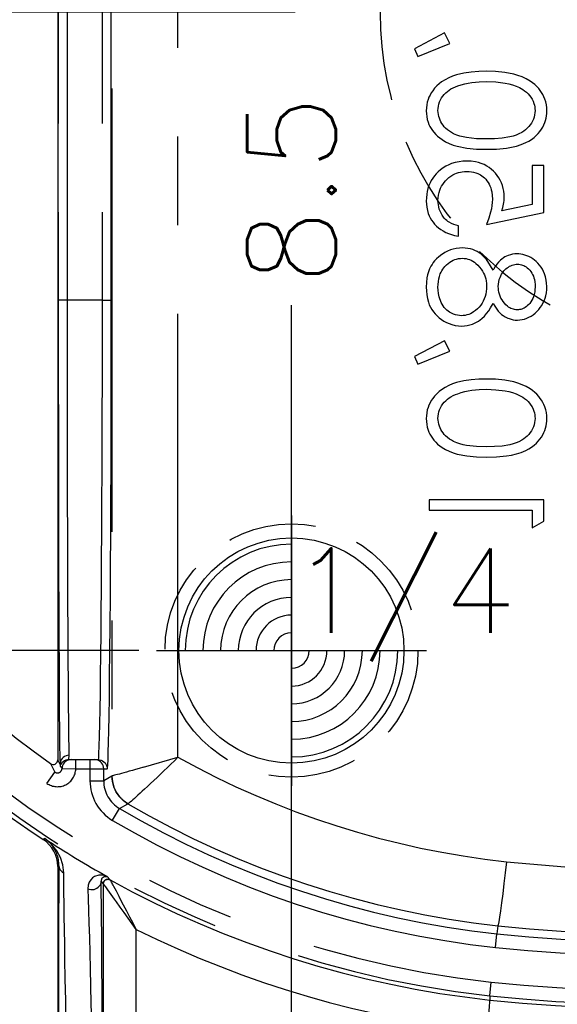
# Model space of a CAD drawing. Extents: x 2651 to 11825, y -3833 to 1075.
# Tile 425 of 656: x 4663 to 4678, y -3105 to -3078. Entities that reach past the tile are written whole.
import ezdxf

# ---------------------------------------------------------------- set-up
doc = ezdxf.new("R2010")
doc.units = 0
doc.header["$LTSCALE"] = 10
doc.linetypes.add('HIDDEN', pattern=[0.375, 0.25, -0.125])
doc.linetypes.add('PHANTOM', pattern=[2.5, 1.25, -0.25, 0.25, -0.25, 0.25, -0.25])
doc.layers.get('0').update_dxf_attribs({"linetype": 'CONTINUOUS'})
doc.layers.get('Defpoints').update_dxf_attribs({"linetype": 'CONTINUOUS'})
for name, color, linetype in [('COOL', 150, 'HIDDEN'), ('DIM', 3, 'CONTINUOUS'), ('LAYER_108', 7, 'CONTINUOUS'), ('PIN', 3, 'CONTINUOUS')]:
    doc.layers.add(name, color=color, linetype=linetype)
doc.styles.get("Standard").update_dxf_attribs({"font": 'romans.shx'})
doc.dimstyles.new('1-1', dxfattribs={"dimtxt": 2.5, "dimasz": 2.5, "dimexe": 1, "dimexo": 0.5, "dimtad": 0, "dimrnd": 1.38778e-17, "dimzin": 9, "dimdsep": 46, "dimtxsty": 'Standard', "dimblk": 'CLOSED', "dimcen": 0, "dimclrd": 3, "dimclre": 3, "dimclrt": 3, "dimazin": 2, "dimtfac": 0.75, "dimtofl": 0, "dimtmove": 0, "dimatfit": 3, "dimfxl": 0, "dimtolj": 1, "dimarcsym": 0})

# ---------------------------------------------------------------- blocks, each defined once
blk = doc.blocks.new('*U697', base_point=(687.1327, -4293.317))
blk.add_circle((687.1327, -4293.317), 0.5)
for radius, start, end in [(0.4724, 90, 180), (0.3937, 90, 180), (0.315, 90, 180), (0.2362, 90, 180), (0.1575, 90, 180), (0.0787, 90, 180), (0.0787, 270, 0), (0.1575, 270, 0), (0.2362, 270, 0), (0.315, 270, 0), (0.3937, 270, 0), (0.4724, 270, 0)]:
    blk.add_arc((687.1327, -4293.317), radius, start, end)
at = {"layer": 'PIN'}
for p, q in [((687.1327, -4292.717), (687.1327, -4293.917)), ((686.5327, -4293.317), (687.7327, -4293.317))]:
    blk.add_line(p, q, dxfattribs=at)
blk = doc.blocks.new('*D707')
at = {"layer": 'Defpoints', "color": 0}
for p in [(4670.434, -3046.655), (4670.434, -3054.548), (4678.934, -3109.358)]:
    blk.add_point(p, dxfattribs=at)
at = {"layer": 'DIM', "color": 3, "lineweight": -2}
blk.add_line((4670.434, -3054.048), (4670.434, -3046.655), dxfattribs=at)
at = {"layer": 'DIM', "color": 3, "insert": (4670.434, -3043.411), "char_height": 2.5, "attachment_point": 5, "rotation": 90}
blk.add_mtext('\\A1;8.5', dxfattribs=at)
blk = doc.blocks.new('_Closed')
at = {"color": 0, "linetype": 'ByBlock', "lineweight": -2}
for p, q in [((-1, 0.167), (0, 0)), ((-1, 0.167), (-1, -0.167)), ((0, 0), (-1, -0.167)), ((0, 0), (-1, 0))]:
    blk.add_line(p, q, dxfattribs=at)
blk = doc.blocks.new('*D710')
at = {"layer": 'Defpoints', "color": 0}
for p in [(4648.73, -3058.358), (4666.624, -3058.358), (4678.934, -3109.358)]:
    blk.add_point(p, dxfattribs=at)
at = {"layer": 'DIM', "color": 3, "lineweight": -2}
blk.add_line((4666.124, -3058.358), (4648.73, -3058.358), dxfattribs=at)
at = {"layer": 'DIM', "color": 3, "insert": (4646.438, -3058.358), "char_height": 2.5, "attachment_point": 5}
blk.add_mtext('\\A1;51', dxfattribs=at)
blk = doc.blocks.new('*D711')
at = {"layer": 'Defpoints', "color": 0}
for p in [(4648.73, -3054.608), (4677.624, -3057.358), (4678.934, -3109.358)]:
    blk.add_point(p, dxfattribs=at)
at = {"layer": 'DIM', "color": 3, "lineweight": -2}
for p, q in [((4653.73, -3054.608), (4648.73, -3054.608)), ((4658.73, -3057.358), (4653.73, -3054.608)), ((4677.124, -3057.358), (4658.73, -3057.358))]:
    blk.add_line(p, q, dxfattribs=at)
at = {"layer": 'DIM', "color": 3, "insert": (4646.081, -3054.608), "char_height": 2.5, "attachment_point": 5}
blk.add_mtext('\\A1;52', dxfattribs=at)
blk = doc.blocks.new('*D712')
at = {"layer": 'Defpoints', "color": 0}
for p in [(4648.73, -3077.358), (4671.034, -3077.358), (4678.934, -3109.358)]:
    blk.add_point(p, dxfattribs=at)
at = {"layer": 'DIM', "color": 3, "lineweight": -2}
blk.add_line((4670.534, -3077.358), (4648.73, -3077.358), dxfattribs=at)
at = {"layer": 'DIM', "color": 3, "insert": (4646.081, -3077.358), "char_height": 2.5, "attachment_point": 5}
blk.add_mtext('\\A1;32', dxfattribs=at)
blk = doc.blocks.new('*D713')
at = {"layer": 'Defpoints', "color": 0}
for p in [(4648.73, -3095.358), (4666.624, -3095.358), (4678.934, -3109.358)]:
    blk.add_point(p, dxfattribs=at)
at = {"layer": 'DIM', "color": 3, "lineweight": -2}
blk.add_line((4666.124, -3095.358), (4648.73, -3095.358), dxfattribs=at)
at = {"layer": 'DIM', "color": 3, "insert": (4646.2, -3095.358), "char_height": 2.5, "attachment_point": 5}
blk.add_mtext('\\A1;14', dxfattribs=at)
blk = doc.blocks.new('*D735')
at = {"layer": 'Defpoints', "color": 0}
for p in [(4670.434, -3085.618), (4678.934, -3109.358), (4670.434, -3119.548)]:
    blk.add_point(p, dxfattribs=at)
at = {"layer": 'DIM', "color": 3, "lineweight": -2}
blk.add_line((4670.434, -3119.048), (4670.434, -3085.618), dxfattribs=at)
at = {"layer": 'DIM', "color": 3, "insert": (4670.434, -3082.374), "char_height": 2.5, "attachment_point": 5, "rotation": 90}
blk.add_mtext('\\A1;8.5', dxfattribs=at)
blk = doc.blocks.new('*D3540')
at = {"layer": 'Defpoints', "color": 0}
for p in [(4659.735, -3090.596), (4659.735, -3104.358), (4678.934, -3109.358)]:
    blk.add_point(p, dxfattribs=at)
at = {"layer": 'DIM', "color": 3, "lineweight": -2}
blk.add_line((4659.735, -3103.858), (4659.735, -3090.596), dxfattribs=at)
at = {"layer": 'DIM', "color": 3, "insert": (4659.735, -3086.34), "char_height": 2.5, "attachment_point": 5, "rotation": 90}
blk.add_mtext('\\A1;19.2', dxfattribs=at)
blk = doc.blocks.new('*D3541')
at = {"layer": 'Defpoints', "color": 0}
for p in [(4648.73, -3104.358), (4659.735, -3104.358), (4678.934, -3109.358)]:
    blk.add_point(p, dxfattribs=at)
at = {"layer": 'DIM', "color": 3, "lineweight": -2}
blk.add_line((4659.235, -3104.358), (4648.73, -3104.358), dxfattribs=at)
at = {"layer": 'DIM', "color": 3, "insert": (4647.271, -3104.358), "char_height": 2.5, "attachment_point": 5}
blk.add_mtext('\\A1;5', dxfattribs=at)

msp = doc.modelspace()

# ---------------------------------------------------------------- linework, layer by layer
at = {"layer": 'COOL', "color": 4, "linetype": 'HIDDEN', "extrusion": (0, 0, -1)}
msp.add_circle((-4682.434, -3077.358), 9.5, dxfattribs=at)
at = {"layer": 'LAYER_108', "color": 253, "linetype": 'PHANTOM'}
for p, q in [((4665.368, -3054.509), (4665.368, -3098.895)), ((4667.228, -3098.367), (4667.228, -3055.023)), ((4663.853, -3068.002), (4663.853, -3085.477)), ((4664.112, -3085.477), (4664.112, -3068.002)), ((4665.09, -3068.002), (4665.09, -3085.477)), ((4665.349, -3085.477), (4665.349, -3068.002)), ((4664.112, -3085.477), (4663.853, -3085.477)), ((4665.09, -3085.477), (4664.112, -3085.477)), ((4665.09, -3085.477), (4665.349, -3085.477)), ((4663.903, -3098.567), (4663.837, -3098.44)), ((4664.154, -3098.431), (4664.162, -3098.31)), ((4664.348, -3098.69), (4664.348, -3098.431)), ((4664.747, -3098.431), (4664.747, -3098.69)), ((4663.533, -3099.101), (4663.756, -3098.783)), ((4663.632, -3098.545), (4663.756, -3098.783)), ((4663.905, -3098.618), (4663.959, -3098.681)), ((4663.959, -3098.681), (4664.348, -3098.69)), ((4664.348, -3098.69), (4664.747, -3098.69)), ((4664.747, -3098.69), (4665.136, -3098.69)), ((4664.747, -3098.69), (4664.747, -3099.028)), ((4665.136, -3098.69), (4665.234, -3098.69)), ((4665.136, -3099.028), (4665.136, -3098.69)), ((4664.747, -3099.028), (4665.136, -3099.028)), ((4665.368, -3098.895), (4665.136, -3099.028)), ((4665.368, -3098.895), (4665.368, -3098.895)), ((4665.385, -3100.143), (4665.582, -3099.809)), ((4665.582, -3099.809), (4665.818, -3099.678)), ((4665.818, -3099.678), (4665.818, -3099.678)), ((4663.473, -3100.658), (4663.429, -3100.683)), ((4663.837, -3101.44), (4663.87, -3101.422)), ((4665.316, -3101.821), (4665.232, -3101.726)), ((4665.317, -3101.821), (4665.316, -3101.821)), ((4665.063, -3101.865), (4665.124, -3101.934)), ((4665.124, -3101.934), (4665.124, -3116.782)), ((4665.124, -3101.934), (4665.125, -3101.934)), ((4666.055, -3115.497), (4666.055, -3103.219)), ((4676.256, -3103.114), (4676.231, -3103.342)), ((4676.189, -3103.728), (4676.231, -3103.342)), ((4676.028, -3105.089), (4676.07, -3104.703)), ((4676.028, -3105.089), (4676.028, -3105.209))]:
    msp.add_line(p, q, dxfattribs=at)
at = {"layer": 'LAYER_108', "color": 0, "linetype": 'Continuous'}
for p, q in [((4663.837, -3055.208), (4663.837, -3098.44)), ((4674.756, -3077.945), (4673.904, -3078.391)), ((4674.9, -3078.242), (4674.756, -3077.945)), ((4673.999, -3078.609), (4674.9, -3078.242)), ((4673.904, -3078.391), (4673.999, -3078.609)), ((4677.558, -3081.681), (4677.225, -3081.681)), ((4677.225, -3081.681), (4677.225, -3082.783)), ((4677.558, -3083.01), (4677.558, -3081.681)), ((4677.225, -3082.783), (4676.374, -3082.957)), ((4675.938, -3083.342), (4677.558, -3083.01)), ((4675.149, -3083.674), (4675.149, -3083.384)), ((4674.756, -3086.622), (4673.904, -3087.068)), ((4674.9, -3086.919), (4674.756, -3086.622)), ((4673.904, -3087.068), (4673.999, -3087.286)), ((4673.999, -3087.286), (4674.9, -3086.919)), ((4677.558, -3091.106), (4674.319, -3091.106)), ((4674.319, -3091.106), (4674.319, -3091.397)), ((4677.558, -3091.705), (4677.558, -3091.106)), ((4674.319, -3091.397), (4677.225, -3091.397)), ((4677.225, -3091.397), (4677.225, -3091.895)), ((4677.225, -3091.895), (4677.558, -3091.705)), ((4664.154, -3098.431), (4664.975, -3098.431)), ((4666.261, -3098.647), (4667.228, -3098.367)), ((4663.473, -3100.658), (4663.633, -3100.797)), ((4663.837, -3101.44), (4663.837, -3117.275))]:
    msp.add_line(p, q, dxfattribs=at)
for points in [[(4675.937, -3079.024, 0), (4675.723, -3079.03, 0), (4675.509, -3079.046, 0), (4675.297, -3079.076, 0), (4675.09, -3079.126, 0), (4674.979, -3079.164, 0), (4674.872, -3079.21, 0), (4674.769, -3079.264, 0), (4674.671, -3079.327, 0), (4674.6, -3079.38, 0), (4674.534, -3079.44, 0), (4674.473, -3079.504, 0), (4674.419, -3079.574, 0), (4674.379, -3079.633, 0), (4674.344, -3079.695, 0), (4674.314, -3079.759, 0), (4674.288, -3079.825, 0), (4674.267, -3079.893, 0), (4674.25, -3079.975, 0), (4674.24, -3080.058, 0), (4674.236, -3080.142, 0)], [(4677.641, -3080.142, 0), (4677.636, -3080.057, 0), (4677.626, -3079.973, 0), (4677.608, -3079.89, 0), (4677.583, -3079.809, 0), (4677.558, -3079.745, 0), (4677.528, -3079.684, 0), (4677.493, -3079.625, 0), (4677.455, -3079.568, 0), (4677.413, -3079.515, 0), (4677.358, -3079.455, 0), (4677.299, -3079.4, 0), (4677.235, -3079.349, 0), (4677.169, -3079.303, 0), (4677.059, -3079.239, 0), (4676.944, -3079.185, 0), (4676.826, -3079.14, 0), (4676.704, -3079.104, 0), (4676.452, -3079.056, 0), (4676.195, -3079.032, 0), (4675.937, -3079.024, 0)], [(4675.124, -3079.437, 0), (4675.222, -3079.405, 0), (4675.322, -3079.379, 0), (4675.423, -3079.357, 0), (4675.525, -3079.341, 0), (4675.731, -3079.321, 0), (4675.938, -3079.315, 0)], [(4675.938, -3079.315, 0), (4676.201, -3079.325, 0), (4676.461, -3079.356, 0), (4676.566, -3079.378, 0), (4676.669, -3079.406, 0), (4676.77, -3079.442, 0), (4676.868, -3079.485, 0), (4676.96, -3079.537, 0), (4677.013, -3079.573, 0), (4677.063, -3079.613, 0), (4677.11, -3079.657, 0), (4677.152, -3079.705, 0), (4677.19, -3079.757, 0), (4677.223, -3079.812, 0), (4677.252, -3079.869, 0), (4677.275, -3079.929, 0), (4677.289, -3079.978, 0), (4677.299, -3080.029, 0), (4677.305, -3080.08, 0), (4677.308, -3080.132, 0)], [(4674.568, -3080.132, 0), (4674.573, -3080.07, 0), (4674.582, -3080.009, 0), (4674.595, -3079.948, 0), (4674.615, -3079.89, 0), (4674.64, -3079.833, 0), (4674.671, -3079.778, 0), (4674.705, -3079.727, 0), (4674.744, -3079.678, 0), (4674.787, -3079.634, 0), (4674.833, -3079.594, 0), (4674.882, -3079.557, 0), (4674.934, -3079.524, 0), (4674.995, -3079.491, 0), (4675.059, -3079.463, 0), (4675.124, -3079.437, 0)], [(4674.236, -3080.142, 0), (4674.24, -3080.223, 0), (4674.25, -3080.304, 0), (4674.267, -3080.384, 0), (4674.29, -3080.462, 0), (4674.313, -3080.523, 0), (4674.342, -3080.582, 0), (4674.375, -3080.639, 0), (4674.411, -3080.694, 0), (4674.451, -3080.746, 0), (4674.503, -3080.803, 0), (4674.559, -3080.857, 0), (4674.62, -3080.906, 0), (4674.683, -3080.951, 0), (4674.783, -3081.011, 0), (4674.888, -3081.062, 0), (4674.997, -3081.104, 0), (4675.109, -3081.138, 0), (4675.381, -3081.192, 0), (4675.659, -3081.217, 0), (4675.937, -3081.225, 0)], [(4675.938, -3080.934, 0), (4675.653, -3080.926, 0), (4675.37, -3080.895, 0), (4675.277, -3080.877, 0), (4675.186, -3080.853, 0), (4675.096, -3080.822, 0), (4675.01, -3080.785, 0), (4674.949, -3080.752, 0), (4674.89, -3080.715, 0), (4674.835, -3080.674, 0), (4674.784, -3080.627, 0), (4674.746, -3080.587, 0), (4674.711, -3080.543, 0), (4674.68, -3080.498, 0), (4674.651, -3080.45, 0), (4674.627, -3080.4, 0), (4674.607, -3080.349, 0), (4674.591, -3080.296, 0), (4674.58, -3080.242, 0), (4674.572, -3080.187, 0), (4674.568, -3080.132, 0)], [(4675.937, -3081.225, 0), (4676.22, -3081.217, 0), (4676.501, -3081.191, 0), (4676.642, -3081.168, 0), (4676.782, -3081.135, 0), (4676.918, -3081.091, 0), (4677.049, -3081.035, 0), (4677.129, -3080.993, 0), (4677.206, -3080.944, 0), (4677.28, -3080.89, 0), (4677.348, -3080.83, 0), (4677.399, -3080.777, 0), (4677.445, -3080.721, 0), (4677.488, -3080.66, 0), (4677.526, -3080.597, 0), (4677.558, -3080.532, 0), (4677.583, -3080.471, 0), (4677.604, -3080.409, 0), (4677.62, -3080.345, 0), (4677.632, -3080.281, 0), (4677.638, -3080.216, 0), (4677.641, -3080.142, 0)], [(4677.308, -3080.132, 0), (4677.304, -3080.194, 0), (4677.295, -3080.255, 0), (4677.282, -3080.315, 0), (4677.262, -3080.373, 0), (4677.237, -3080.43, 0), (4677.207, -3080.484, 0), (4677.172, -3080.535, 0), (4677.134, -3080.584, 0), (4677.089, -3080.632, 0), (4677.04, -3080.675, 0), (4676.987, -3080.715, 0), (4676.932, -3080.75, 0), (4676.853, -3080.792, 0), (4676.77, -3080.827, 0), (4676.685, -3080.855, 0), (4676.598, -3080.877, 0), (4676.38, -3080.913, 0), (4676.16, -3080.93, 0), (4675.938, -3080.934, 0)], [(4675.377, -3081.557, 0), (4675.27, -3081.562, 0), (4675.163, -3081.576, 0), (4675.057, -3081.597, 0), (4674.954, -3081.629, 0), (4674.872, -3081.663, 0), (4674.791, -3081.703, 0), (4674.714, -3081.749, 0), (4674.641, -3081.802, 0), (4674.572, -3081.859, 0), (4674.517, -3081.914, 0), (4674.467, -3081.973, 0), (4674.421, -3082.036, 0), (4674.38, -3082.102, 0), (4674.344, -3082.17, 0), (4674.311, -3082.248, 0), (4674.285, -3082.328, 0), (4674.264, -3082.41, 0), (4674.249, -3082.493, 0), (4674.24, -3082.589, 0), (4674.236, -3082.686, 0)], [(4676.437, -3082.576, 0), (4676.433, -3082.493, 0), (4676.424, -3082.409, 0), (4676.409, -3082.327, 0), (4676.388, -3082.246, 0), (4676.361, -3082.168, 0), (4676.327, -3082.096, 0), (4676.288, -3082.026, 0), (4676.242, -3081.961, 0), (4676.192, -3081.899, 0), (4676.136, -3081.842, 0), (4676.077, -3081.79, 0), (4676.014, -3081.742, 0), (4675.947, -3081.699, 0), (4675.871, -3081.658, 0), (4675.791, -3081.625, 0), (4675.708, -3081.599, 0), (4675.624, -3081.579, 0), (4675.501, -3081.563, 0), (4675.377, -3081.557, 0)], [(4674.568, -3082.669, 0), (4674.572, -3082.594, 0), (4674.582, -3082.52, 0), (4674.597, -3082.446, 0), (4674.62, -3082.375, 0), (4674.643, -3082.319, 0), (4674.671, -3082.265, 0), (4674.703, -3082.214, 0), (4674.738, -3082.164, 0), (4674.776, -3082.118, 0), (4674.824, -3082.068, 0), (4674.877, -3082.022, 0), (4674.932, -3081.981, 0), (4674.991, -3081.944, 0), (4675.041, -3081.919, 0), (4675.092, -3081.898, 0), (4675.145, -3081.881, 0), (4675.199, -3081.867, 0), (4675.253, -3081.857, 0), (4675.321, -3081.85, 0), (4675.39, -3081.847, 0)], [(4675.39, -3081.847, 0), (4675.452, -3081.85, 0), (4675.514, -3081.857, 0), (4675.575, -3081.869, 0), (4675.635, -3081.885, 0), (4675.693, -3081.907, 0), (4675.733, -3081.927, 0), (4675.772, -3081.949, 0), (4675.809, -3081.974, 0), (4675.844, -3082.001, 0), (4675.877, -3082.031, 0), (4675.915, -3082.07, 0), (4675.951, -3082.113, 0), (4675.982, -3082.159, 0), (4676.01, -3082.206, 0), (4676.035, -3082.259, 0), (4676.056, -3082.313, 0), (4676.073, -3082.368, 0), (4676.086, -3082.425, 0), (4676.1, -3082.526, 0), (4676.104, -3082.628, 0)], [(4674.236, -3082.686, 0), (4674.24, -3082.774, 0), (4674.251, -3082.861, 0), (4674.268, -3082.947, 0), (4674.293, -3083.031, 0), (4674.32, -3083.097, 0), (4674.351, -3083.16, 0), (4674.388, -3083.222, 0), (4674.429, -3083.28, 0), (4674.474, -3083.334, 0), (4674.528, -3083.389, 0), (4674.585, -3083.44, 0), (4674.646, -3083.486, 0), (4674.71, -3083.528, 0), (4674.786, -3083.569, 0), (4674.866, -3083.603, 0), (4674.948, -3083.631, 0), (4675.032, -3083.653, 0), (4675.149, -3083.674, 0)], [(4675.149, -3083.384, 0), (4675.08, -3083.366, 0), (4675.012, -3083.344, 0), (4674.945, -3083.316, 0), (4674.883, -3083.282, 0), (4674.848, -3083.259, 0), (4674.815, -3083.232, 0), (4674.784, -3083.203, 0), (4674.755, -3083.172, 0), (4674.728, -3083.14, 0), (4674.69, -3083.086, 0), (4674.657, -3083.03, 0), (4674.629, -3082.97, 0), (4674.606, -3082.909, 0), (4674.59, -3082.85, 0), (4674.579, -3082.791, 0), (4674.572, -3082.73, 0), (4674.568, -3082.669, 0)], [(4676.104, -3082.628, 0), (4676.101, -3082.721, 0), (4676.09, -3082.813, 0), (4676.074, -3082.903, 0), (4676.053, -3082.993, 0), (4676.002, -3083.169, 0), (4675.938, -3083.342, 0)], [(4676.374, -3082.957, 0), (4676.399, -3082.863, 0), (4676.419, -3082.768, 0), (4676.426, -3082.721, 0), (4676.432, -3082.673, 0), (4676.437, -3082.576, 0)], [(4675.262, -3084.006, 0), (4675.171, -3084.011, 0), (4675.08, -3084.022, 0), (4674.999, -3084.038, 0), (4674.92, -3084.062, 0), (4674.841, -3084.093, 0), (4674.766, -3084.131, 0), (4674.72, -3084.158, 0), (4674.676, -3084.187, 0), (4674.592, -3084.252, 0)], [(4676.123, -3084.632, 0), (4676.054, -3084.508, 0), (4675.976, -3084.39, 0), (4675.933, -3084.335, 0), (4675.887, -3084.282, 0), (4675.838, -3084.232, 0), (4675.785, -3084.186, 0), (4675.729, -3084.145, 0), (4675.671, -3084.11, 0), (4675.61, -3084.079, 0), (4675.547, -3084.054, 0), (4675.482, -3084.033, 0), (4675.41, -3084.018, 0), (4675.336, -3084.01, 0), (4675.262, -3084.006, 0)], [(4674.592, -3084.252, 0), (4674.529, -3084.31, 0), (4674.47, -3084.373, 0), (4674.434, -3084.42, 0), (4674.401, -3084.469, 0), (4674.371, -3084.52, 0), (4674.333, -3084.597, 0), (4674.302, -3084.677, 0), (4674.277, -3084.762, 0), (4674.258, -3084.849, 0), (4674.242, -3084.98, 0), (4674.236, -3085.111, 0)], [(4674.568, -3085.108, 0), (4674.572, -3085.032, 0), (4674.579, -3084.956, 0), (4674.592, -3084.881, 0), (4674.61, -3084.807, 0), (4674.634, -3084.736, 0), (4674.654, -3084.691, 0), (4674.677, -3084.648, 0), (4674.703, -3084.606, 0), (4674.732, -3084.566, 0), (4674.764, -3084.528, 0), (4674.806, -3084.485, 0), (4674.852, -3084.444, 0), (4674.901, -3084.407, 0), (4674.953, -3084.375, 0), (4674.998, -3084.352, 0), (4675.045, -3084.333, 0), (4675.094, -3084.318, 0), (4675.143, -3084.306, 0), (4675.2, -3084.3, 0), (4675.257, -3084.297, 0)], [(4675.257, -3084.297, 0), (4675.308, -3084.3, 0), (4675.36, -3084.307, 0), (4675.411, -3084.318, 0), (4675.461, -3084.334, 0), (4675.509, -3084.355, 0), (4675.555, -3084.38, 0), (4675.599, -3084.409, 0), (4675.64, -3084.441, 0), (4675.694, -3084.49, 0), (4675.744, -3084.544, 0), (4675.789, -3084.602, 0), (4675.829, -3084.663, 0), (4675.856, -3084.714, 0), (4675.879, -3084.766, 0), (4675.898, -3084.82, 0), (4675.914, -3084.876, 0), (4675.925, -3084.932, 0), (4675.935, -3085.01, 0), (4675.938, -3085.089, 0)], [(4676.801, -3084.172, 0), (4676.737, -3084.176, 0), (4676.674, -3084.184, 0), (4676.611, -3084.197, 0), (4676.551, -3084.217, 0), (4676.504, -3084.237, 0), (4676.458, -3084.261, 0), (4676.415, -3084.288, 0), (4676.373, -3084.318, 0), (4676.334, -3084.352, 0), (4676.279, -3084.407, 0), (4676.23, -3084.466, 0), (4676.185, -3084.53, 0), (4676.144, -3084.596, 0), (4676.123, -3084.632, 0)], [(4677.641, -3085.092, 0), (4677.635, -3085.002, 0), (4677.623, -3084.913, 0), (4677.605, -3084.825, 0), (4677.577, -3084.74, 0), (4677.549, -3084.673, 0), (4677.515, -3084.609, 0), (4677.476, -3084.546, 0), (4677.433, -3084.487, 0), (4677.385, -3084.433, 0), (4677.341, -3084.389, 0), (4677.293, -3084.349, 0), (4677.242, -3084.312, 0), (4677.189, -3084.278, 0), (4677.133, -3084.249, 0), (4677.079, -3084.226, 0), (4677.023, -3084.206, 0), (4676.966, -3084.191, 0), (4676.908, -3084.181, 0), (4676.849, -3084.175, 0), (4676.801, -3084.172, 0)], [(4676.271, -3085.096, 0), (4676.275, -3085.03, 0), (4676.284, -3084.965, 0), (4676.299, -3084.9, 0), (4676.319, -3084.838, 0), (4676.34, -3084.789, 0), (4676.365, -3084.742, 0), (4676.394, -3084.698, 0), (4676.426, -3084.656, 0), (4676.454, -3084.625, 0), (4676.485, -3084.596, 0), (4676.519, -3084.569, 0), (4676.554, -3084.545, 0), (4676.59, -3084.523, 0), (4676.626, -3084.506, 0), (4676.662, -3084.49, 0), (4676.7, -3084.478, 0), (4676.739, -3084.469, 0), (4676.775, -3084.465, 0), (4676.812, -3084.463, 0)], [(4676.812, -3084.463, 0), (4676.848, -3084.465, 0), (4676.885, -3084.471, 0), (4676.921, -3084.479, 0), (4676.956, -3084.49, 0), (4676.99, -3084.505, 0), (4677.023, -3084.523, 0), (4677.054, -3084.543, 0), (4677.084, -3084.565, 0), (4677.121, -3084.598, 0), (4677.157, -3084.633, 0), (4677.188, -3084.672, 0), (4677.216, -3084.713, 0), (4677.239, -3084.756, 0), (4677.259, -3084.801, 0), (4677.274, -3084.847, 0), (4677.287, -3084.894, 0), (4677.299, -3084.964, 0), (4677.306, -3085.036, 0), (4677.308, -3085.108, 0)], [(4674.236, -3085.111, 0), (4674.241, -3085.218, 0), (4674.251, -3085.325, 0), (4674.269, -3085.431, 0), (4674.296, -3085.534, 0), (4674.323, -3085.607, 0), (4674.356, -3085.678, 0), (4674.394, -3085.745, 0), (4674.438, -3085.809, 0), (4674.487, -3085.868, 0), (4674.542, -3085.923, 0), (4674.601, -3085.974, 0), (4674.663, -3086.02, 0), (4674.733, -3086.066, 0), (4674.807, -3086.106, 0), (4674.883, -3086.14, 0), (4674.962, -3086.168, 0), (4675.052, -3086.189, 0), (4675.144, -3086.201, 0), (4675.236, -3086.207, 0)], [(4675.226, -3085.916, 0), (4675.171, -3085.912, 0), (4675.116, -3085.904, 0), (4675.061, -3085.892, 0), (4675.009, -3085.875, 0), (4674.968, -3085.857, 0), (4674.928, -3085.836, 0), (4674.89, -3085.813, 0), (4674.854, -3085.787, 0), (4674.819, -3085.759, 0), (4674.781, -3085.721, 0), (4674.745, -3085.681, 0), (4674.713, -3085.638, 0), (4674.684, -3085.592, 0), (4674.658, -3085.543, 0), (4674.636, -3085.491, 0), (4674.617, -3085.438, 0), (4674.601, -3085.384, 0), (4674.583, -3085.293, 0), (4674.573, -3085.201, 0), (4674.568, -3085.108, 0)], [(4675.938, -3085.089, 0), (4675.935, -3085.161, 0), (4675.928, -3085.233, 0), (4675.916, -3085.305, 0), (4675.898, -3085.375, 0), (4675.875, -3085.44, 0), (4675.846, -3085.503, 0), (4675.812, -3085.563, 0), (4675.773, -3085.62, 0), (4675.729, -3085.673, 0), (4675.682, -3085.724, 0), (4675.63, -3085.77, 0), (4675.574, -3085.811, 0), (4675.53, -3085.838, 0), (4675.483, -3085.862, 0), (4675.435, -3085.881, 0), (4675.385, -3085.896, 0), (4675.333, -3085.907, 0), (4675.279, -3085.913, 0), (4675.226, -3085.916, 0)], [(4676.805, -3085.75, 0), (4676.768, -3085.748, 0), (4676.731, -3085.743, 0), (4676.695, -3085.735, 0), (4676.66, -3085.724, 0), (4676.626, -3085.709, 0), (4676.593, -3085.691, 0), (4676.562, -3085.671, 0), (4676.532, -3085.649, 0), (4676.487, -3085.61, 0), (4676.446, -3085.567, 0), (4676.408, -3085.52, 0), (4676.375, -3085.471, 0), (4676.346, -3085.42, 0), (4676.321, -3085.366, 0), (4676.302, -3085.31, 0), (4676.287, -3085.253, 0), (4676.278, -3085.201, 0), (4676.273, -3085.149, 0), (4676.271, -3085.096, 0)], [(4677.308, -3085.108, 0), (4677.305, -3085.178, 0), (4677.297, -3085.248, 0), (4677.284, -3085.316, 0), (4677.264, -3085.383, 0), (4677.243, -3085.433, 0), (4677.218, -3085.482, 0), (4677.189, -3085.528, 0), (4677.157, -3085.571, 0), (4677.129, -3085.603, 0), (4677.098, -3085.633, 0), (4677.066, -3085.66, 0), (4677.031, -3085.685, 0), (4677.001, -3085.702, 0), (4676.969, -3085.717, 0), (4676.936, -3085.729, 0), (4676.902, -3085.739, 0), (4676.87, -3085.745, 0), (4676.838, -3085.749, 0), (4676.805, -3085.75, 0)], [(4676.81, -3086.041, 0), (4676.877, -3086.036, 0), (4676.944, -3086.026, 0), (4677.01, -3086.01, 0), (4677.074, -3085.988, 0), (4677.136, -3085.96, 0), (4677.196, -3085.928, 0), (4677.252, -3085.891, 0), (4677.306, -3085.849, 0), (4677.36, -3085.8, 0), (4677.41, -3085.746, 0), (4677.456, -3085.687, 0), (4677.496, -3085.626, 0), (4677.531, -3085.561, 0), (4677.562, -3085.494, 0), (4677.588, -3085.425, 0), (4677.608, -3085.354, 0), (4677.626, -3085.268, 0), (4677.636, -3085.18, 0), (4677.641, -3085.092, 0)], [(4675.236, -3086.207, 0), (4675.313, -3086.203, 0), (4675.391, -3086.193, 0), (4675.467, -3086.177, 0), (4675.541, -3086.154, 0), (4675.599, -3086.13, 0), (4675.655, -3086.102, 0), (4675.709, -3086.07, 0), (4675.761, -3086.034, 0), (4675.81, -3085.995, 0), (4675.879, -3085.929, 0), (4675.941, -3085.856, 0), (4675.999, -3085.778, 0), (4676.051, -3085.698, 0), (4676.123, -3085.568, 0)], [(4676.123, -3085.568, 0), (4676.171, -3085.652, 0), (4676.226, -3085.733, 0), (4676.268, -3085.785, 0), (4676.314, -3085.834, 0), (4676.364, -3085.878, 0), (4676.412, -3085.914, 0), (4676.463, -3085.947, 0), (4676.499, -3085.966, 0), (4676.536, -3085.984, 0), (4676.574, -3085.999, 0), (4676.631, -3086.017, 0), (4676.688, -3086.03, 0), (4676.749, -3086.038, 0), (4676.81, -3086.041, 0)], [(4675.937, -3087.702, 0), (4675.723, -3087.708, 0), (4675.509, -3087.723, 0), (4675.297, -3087.754, 0), (4675.09, -3087.804, 0), (4674.979, -3087.841, 0), (4674.872, -3087.887, 0), (4674.769, -3087.942, 0), (4674.671, -3088.004, 0), (4674.6, -3088.058, 0), (4674.534, -3088.117, 0), (4674.473, -3088.182, 0), (4674.419, -3088.251, 0), (4674.379, -3088.31, 0), (4674.344, -3088.372, 0), (4674.314, -3088.437, 0), (4674.288, -3088.503, 0), (4674.267, -3088.571, 0), (4674.25, -3088.653, 0), (4674.24, -3088.736, 0), (4674.236, -3088.819, 0)], [(4677.641, -3088.819, 0), (4677.636, -3088.735, 0), (4677.626, -3088.65, 0), (4677.608, -3088.567, 0), (4677.583, -3088.486, 0), (4677.558, -3088.423, 0), (4677.528, -3088.362, 0), (4677.493, -3088.302, 0), (4677.455, -3088.246, 0), (4677.413, -3088.192, 0), (4677.358, -3088.133, 0), (4677.299, -3088.077, 0), (4677.235, -3088.027, 0), (4677.169, -3087.98, 0), (4677.059, -3087.917, 0), (4676.944, -3087.862, 0), (4676.826, -3087.817, 0), (4676.704, -3087.781, 0), (4676.452, -3087.733, 0), (4676.195, -3087.709, 0), (4675.937, -3087.702, 0)], [(4674.568, -3088.81, 0), (4674.573, -3088.748, 0), (4674.582, -3088.686, 0), (4674.595, -3088.626, 0), (4674.615, -3088.567, 0), (4674.64, -3088.51, 0), (4674.671, -3088.456, 0), (4674.705, -3088.404, 0), (4674.744, -3088.356, 0), (4674.787, -3088.312, 0), (4674.833, -3088.271, 0), (4674.882, -3088.234, 0), (4674.934, -3088.202, 0), (4674.995, -3088.169, 0), (4675.059, -3088.14, 0), (4675.124, -3088.115, 0)], [(4675.124, -3088.115, 0), (4675.222, -3088.083, 0), (4675.322, -3088.056, 0), (4675.423, -3088.035, 0), (4675.525, -3088.019, 0), (4675.731, -3087.998, 0), (4675.938, -3087.992, 0)], [(4675.938, -3087.992, 0), (4676.201, -3088.002, 0), (4676.461, -3088.034, 0), (4676.566, -3088.055, 0), (4676.669, -3088.084, 0), (4676.77, -3088.119, 0), (4676.868, -3088.163, 0), (4676.96, -3088.215, 0), (4677.013, -3088.251, 0), (4677.063, -3088.291, 0), (4677.11, -3088.335, 0), (4677.152, -3088.383, 0), (4677.19, -3088.435, 0), (4677.223, -3088.489, 0), (4677.252, -3088.547, 0), (4677.275, -3088.606, 0), (4677.289, -3088.656, 0), (4677.299, -3088.707, 0), (4677.305, -3088.758, 0), (4677.308, -3088.81, 0)], [(4674.236, -3088.819, 0), (4674.24, -3088.901, 0), (4674.25, -3088.982, 0), (4674.267, -3089.061, 0), (4674.29, -3089.139, 0), (4674.313, -3089.2, 0), (4674.342, -3089.259, 0), (4674.375, -3089.317, 0), (4674.411, -3089.371, 0), (4674.451, -3089.423, 0), (4674.503, -3089.481, 0), (4674.559, -3089.534, 0), (4674.62, -3089.584, 0), (4674.683, -3089.628, 0), (4674.783, -3089.688, 0), (4674.888, -3089.739, 0), (4674.997, -3089.782, 0), (4675.109, -3089.816, 0), (4675.381, -3089.87, 0), (4675.659, -3089.895, 0), (4675.937, -3089.902, 0)], [(4675.938, -3089.611, 0), (4675.653, -3089.604, 0), (4675.37, -3089.572, 0), (4675.277, -3089.554, 0), (4675.186, -3089.53, 0), (4675.096, -3089.5, 0), (4675.01, -3089.462, 0), (4674.949, -3089.43, 0), (4674.89, -3089.393, 0), (4674.835, -3089.351, 0), (4674.784, -3089.305, 0), (4674.746, -3089.264, 0), (4674.711, -3089.221, 0), (4674.68, -3089.175, 0), (4674.651, -3089.127, 0), (4674.627, -3089.077, 0), (4674.607, -3089.026, 0), (4674.591, -3088.973, 0), (4674.58, -3088.919, 0), (4674.572, -3088.864, 0), (4674.568, -3088.81, 0)], [(4675.937, -3089.902, 0), (4676.22, -3089.894, 0), (4676.501, -3089.868, 0), (4676.642, -3089.845, 0), (4676.782, -3089.813, 0), (4676.918, -3089.769, 0), (4677.049, -3089.713, 0), (4677.129, -3089.67, 0), (4677.206, -3089.622, 0), (4677.28, -3089.567, 0), (4677.348, -3089.508, 0), (4677.399, -3089.455, 0), (4677.445, -3089.398, 0), (4677.488, -3089.338, 0), (4677.526, -3089.275, 0), (4677.558, -3089.209, 0), (4677.583, -3089.149, 0), (4677.604, -3089.087, 0), (4677.62, -3089.023, 0), (4677.632, -3088.958, 0), (4677.638, -3088.894, 0), (4677.641, -3088.819, 0)], [(4677.308, -3088.81, 0), (4677.304, -3088.871, 0), (4677.295, -3088.932, 0), (4677.282, -3088.993, 0), (4677.262, -3089.051, 0), (4677.237, -3089.107, 0), (4677.207, -3089.161, 0), (4677.172, -3089.213, 0), (4677.134, -3089.261, 0), (4677.089, -3089.309, 0), (4677.04, -3089.353, 0), (4676.987, -3089.392, 0), (4676.932, -3089.427, 0), (4676.853, -3089.469, 0), (4676.77, -3089.504, 0), (4676.685, -3089.533, 0), (4676.598, -3089.555, 0), (4676.38, -3089.591, 0), (4676.16, -3089.607, 0), (4675.938, -3089.611, 0)]]:
    msp.add_polyline3d(points, dxfattribs=at)
at = {"layer": 'LAYER_108', "color": 253, "linetype": 'PHANTOM'}
for points in [[(4663.853, -3085.477, 0), (4663.853, -3086.66, 0), (4663.854, -3087.833, 0), (4663.855, -3088.988, 0), (4663.856, -3090.114, 0), (4663.858, -3091.203, 0), (4663.861, -3092.246, 0), (4663.864, -3093.234, 0), (4663.867, -3094.161, 0), (4663.87, -3095.017, 0), (4663.874, -3095.797, 0), (4663.879, -3096.495, 0), (4663.883, -3097.103, 0), (4663.888, -3097.619, 0), (4663.892, -3098.036, 0), (4663.897, -3098.353, 0), (4663.903, -3098.567, 0)], [(4664.162, -3098.31, 0), (4664.157, -3098.101, 0), (4664.152, -3097.79, 0), (4664.147, -3097.38, 0), (4664.142, -3096.875, 0), (4664.138, -3096.278, 0), (4664.133, -3095.595, 0), (4664.13, -3094.83, 0), (4664.126, -3093.99, 0), (4664.123, -3093.082, 0), (4664.12, -3092.113, 0), (4664.117, -3091.09, 0), (4664.115, -3090.023, 0), (4664.114, -3088.919, 0), (4664.113, -3087.787, 0), (4664.112, -3086.637, 0), (4664.112, -3085.477, 0)], [(4665.09, -3085.477, 0), (4665.09, -3086.233, 0), (4665.089, -3087.014, 0), (4665.088, -3087.816, 0), (4665.085, -3088.636, 0), (4665.083, -3089.468, 0), (4665.08, -3090.309, 0), (4665.076, -3091.151, 0), (4665.072, -3091.987, 0), (4665.067, -3092.812, 0), (4665.061, -3093.617, 0), (4665.056, -3094.265, 0), (4665.051, -3094.889, 0), (4665.045, -3095.481, 0), (4665.039, -3096.037, 0), (4665.032, -3096.549, 0), (4665.025, -3097.014, 0), (4665.018, -3097.423, 0), (4665.01, -3097.771, 0), (4665.002, -3098.051, 0), (4664.993, -3098.259, 0), (4664.984, -3098.387, 0), (4664.975, -3098.431, 0)], [(4665.234, -3098.69, 0), (4665.241, -3098.663, 0), (4665.249, -3098.579, 0), (4665.257, -3098.434, 0), (4665.264, -3098.226, 0), (4665.272, -3097.952, 0), (4665.28, -3097.611, 0), (4665.287, -3097.203, 0), (4665.295, -3096.678, 0), (4665.303, -3096.074, 0), (4665.31, -3095.397, 0), (4665.317, -3094.653, 0), (4665.323, -3093.847, 0), (4665.329, -3092.99, 0), (4665.334, -3092.09, 0), (4665.338, -3091.157, 0), (4665.342, -3090.202, 0), (4665.345, -3089.233, 0), (4665.347, -3088.278, 0), (4665.348, -3087.329, 0), (4665.349, -3086.393, 0), (4665.349, -3085.477, 0)], [(4664.162, -3098.31, 0), (4664.117, -3098.314, 0), (4664.073, -3098.326, 0), (4664.032, -3098.345, 0), (4663.995, -3098.37, 0), (4663.963, -3098.402, 0), (4663.937, -3098.439, 0), (4663.918, -3098.479, 0), (4663.906, -3098.523, 0), (4663.903, -3098.567, 0)], [(4664.154, -3098.431, 0), (4664.109, -3098.435, 0), (4664.066, -3098.447, 0), (4664.025, -3098.466, 0), (4663.988, -3098.492, 0), (4663.956, -3098.524, 0), (4663.93, -3098.561, 0), (4663.911, -3098.601, 0), (4663.905, -3098.618, 0)], [(4664.218, -3098.431, 0), (4664.173, -3098.435, 0), (4664.13, -3098.447, 0), (4664.089, -3098.466, 0), (4664.052, -3098.492, 0), (4664.02, -3098.524, 0), (4663.994, -3098.561, 0), (4663.975, -3098.601, 0), (4663.963, -3098.645, 0), (4663.959, -3098.681, 0)], [(4665.136, -3098.69, 0), (4665.132, -3098.645, 0), (4665.12, -3098.601, 0), (4665.101, -3098.561, 0), (4665.075, -3098.524, 0), (4665.043, -3098.492, 0), (4665.006, -3098.466, 0), (4664.965, -3098.447, 0), (4664.922, -3098.435, 0), (4664.877, -3098.431, 0)], [(4664.975, -3098.431, 0), (4665.02, -3098.435, 0), (4665.064, -3098.447, 0), (4665.104, -3098.466, 0), (4665.141, -3098.492, 0), (4665.173, -3098.524, 0), (4665.199, -3098.561, 0), (4665.218, -3098.601, 0), (4665.23, -3098.645, 0), (4665.234, -3098.69, 0)], [(4667.228, -3098.367, 0), (4667.129, -3098.465, 0), (4667.031, -3098.561, 0), (4666.933, -3098.656, 0), (4666.835, -3098.75, 0), (4666.738, -3098.843, 0), (4666.643, -3098.934, 0), (4666.55, -3099.022, 0), (4666.46, -3099.106, 0), (4666.373, -3099.188, 0), (4666.29, -3099.265, 0), (4666.224, -3099.325, 0), (4666.162, -3099.382, 0), (4666.103, -3099.435, 0), (4666.049, -3099.484, 0), (4666, -3099.528, 0), (4665.956, -3099.567, 0), (4665.917, -3099.601, 0), (4665.884, -3099.628, 0), (4665.857, -3099.65, 0), (4665.838, -3099.666, 0), (4665.824, -3099.675, 0), (4665.818, -3099.678, 0)], [(4666.261, -3098.647, 0), (4666.14, -3098.682, 0), (4666.034, -3098.712, 0), (4665.944, -3098.738, 0), (4665.858, -3098.762, 0), (4665.779, -3098.784, 0), (4665.706, -3098.804, 0), (4665.639, -3098.822, 0), (4665.579, -3098.838, 0), (4665.526, -3098.852, 0), (4665.48, -3098.864, 0), (4665.442, -3098.874, 0), (4665.412, -3098.882, 0), (4665.389, -3098.888, 0), (4665.375, -3098.893, 0), (4665.368, -3098.895, 0)], [(4665.818, -3099.678, 0), (4665.689, -3099.587, 0), (4665.578, -3099.475, 0), (4665.487, -3099.345, 0), (4665.421, -3099.201, 0), (4665.381, -3099.049, 0), (4665.368, -3098.895, 0)], [(4665.368, -3098.895, 0), (4665.381, -3099.052, 0), (4665.422, -3099.205, 0), (4665.489, -3099.348, 0), (4665.58, -3099.478, 0), (4665.691, -3099.589, 0), (4665.818, -3099.678, 0)], [(4664.006, -3101.625, 0), (4663.979, -3101.397, 0), (4663.913, -3101.189, 0), (4663.813, -3101.002, 0), (4663.659, -3100.812, 0), (4663.473, -3100.658, 0)], [(4663.87, -3101.422, 0), (4663.868, -3101.682, 0), (4663.866, -3101.977, 0), (4663.865, -3102.305, 0), (4663.863, -3102.665, 0), (4663.861, -3103.055, 0), (4663.86, -3103.46, 0), (4663.859, -3103.886, 0), (4663.857, -3104.33, 0), (4663.856, -3104.794, 0), (4663.855, -3105.365, 0), (4663.854, -3105.949, 0), (4663.854, -3106.547, 0), (4663.853, -3107.157, 0), (4663.853, -3107.778, 0), (4663.853, -3108.403, 0)], [(4663.87, -3101.422, 0), (4663.874, -3101.463, 0), (4663.886, -3101.501, 0), (4663.905, -3101.538, 0), (4663.931, -3101.571, 0), (4663.963, -3101.6, 0), (4664, -3101.623, 0), (4664.006, -3101.625, 0)], [(4676.499, -3101.311, 0), (4676.464, -3101.624, 0), (4676.429, -3101.927, 0), (4676.395, -3102.212, 0), (4676.362, -3102.47, 0), (4676.332, -3102.692, 0), (4676.306, -3102.872, 0), (4676.284, -3103.005, 0), (4676.267, -3103.086, 0), (4676.256, -3103.114, 0)], [(4664.112, -3108.403, 0), (4664.102, -3107.745, 0), (4664.091, -3107.091, 0), (4664.081, -3106.45, 0), (4664.071, -3105.824, 0), (4664.062, -3105.213, 0), (4664.052, -3104.62, 0), (4664.043, -3104.055, 0), (4664.036, -3103.632, 0), (4664.03, -3103.23, 0), (4664.024, -3102.849, 0), (4664.018, -3102.496, 0), (4664.013, -3102.173, 0), (4664.009, -3101.881, 0), (4664.006, -3101.625, 0)], [(4665.232, -3101.726, 0), (4665.12, -3101.687, 0), (4664.998, -3101.686, 0), (4664.874, -3101.73, 0), (4664.819, -3101.768, 0), (4664.769, -3101.819, 0), (4664.727, -3101.885, 0), (4664.697, -3101.968, 0), (4664.687, -3102.071, 0)], [(4665.063, -3101.865, 0), (4665.092, -3101.769, 0), (4665.147, -3101.725, 0), (4665.232, -3101.726, 0)], [(4665.316, -3101.821, 0), (4665.296, -3101.811, 0), (4665.274, -3101.806, 0), (4665.251, -3101.804, 0), (4665.229, -3101.807, 0), (4665.207, -3101.813, 0), (4665.187, -3101.823, 0), (4665.169, -3101.836, 0), (4665.153, -3101.853, 0), (4665.14, -3101.871, 0), (4665.131, -3101.892, 0), (4665.126, -3101.914, 0), (4665.124, -3101.934, 0)], [(4665.125, -3101.934, 0), (4665.127, -3101.912, 0), (4665.133, -3101.89, 0), (4665.142, -3101.87, 0), (4665.155, -3101.851, 0), (4665.171, -3101.835, 0), (4665.19, -3101.822, 0), (4665.21, -3101.813, 0), (4665.232, -3101.807, 0), (4665.255, -3101.805, 0), (4665.277, -3101.807, 0), (4665.299, -3101.813, 0), (4665.317, -3101.821, 0)], [(4666.055, -3103.219, 0), (4665.963, -3103.045, 0), (4665.873, -3102.872, 0), (4665.784, -3102.702, 0), (4665.696, -3102.534, 0), (4665.612, -3102.371, 0), (4665.571, -3102.293, 0), (4665.531, -3102.217, 0), (4665.493, -3102.143, 0), (4665.456, -3102.073, 0), (4665.422, -3102.008, 0), (4665.404, -3101.974, 0), (4665.387, -3101.943, 0), (4665.371, -3101.914, 0), (4665.357, -3101.888, 0), (4665.345, -3101.866, 0), (4665.336, -3101.851, 0), (4665.329, -3101.839, 0), (4665.324, -3101.83, 0), (4665.32, -3101.824, 0), (4665.317, -3101.821, 0)], [(4664.687, -3102.071, 0), (4664.729, -3102.085, 0), (4664.773, -3102.093, 0), (4664.818, -3102.095, 0), (4664.863, -3102.089, 0), (4664.906, -3102.076, 0), (4664.946, -3102.057, 0), (4664.981, -3102.032, 0), (4665.011, -3102.003, 0), (4665.035, -3101.969, 0), (4665.052, -3101.931, 0), (4665.062, -3101.892, 0), (4665.063, -3101.865, 0)], [(4664.687, -3102.071, 0), (4664.697, -3102.358, 0), (4664.708, -3102.684, 0), (4664.719, -3103.047, 0), (4664.731, -3103.446, 0), (4664.742, -3103.876, 0), (4664.754, -3104.331, 0), (4664.765, -3104.808, 0), (4664.776, -3105.308, 0), (4664.788, -3105.852, 0), (4664.799, -3106.408, 0), (4664.81, -3106.975, 0), (4664.82, -3107.554, 0), (4664.83, -3108.144, 0), (4664.839, -3108.738, 0)], [(4665.098, -3108.738, 0), (4665.098, -3108.069, 0), (4665.097, -3107.405, 0), (4665.096, -3106.755, 0), (4665.094, -3106.12, 0), (4665.092, -3105.499, 0), (4665.09, -3104.897, 0), (4665.087, -3104.325, 0), (4665.084, -3103.829, 0), (4665.08, -3103.359, 0), (4665.076, -3102.923, 0), (4665.072, -3102.528, 0), (4665.068, -3102.174, 0), (4665.063, -3101.865, 0)], [(4666.055, -3103.219, 0), (4665.94, -3103.059, 0), (4665.826, -3102.901, 0), (4665.713, -3102.744, 0), (4665.602, -3102.59, 0), (4665.495, -3102.441, 0), (4665.444, -3102.369, 0), (4665.394, -3102.299, 0), (4665.345, -3102.231, 0), (4665.299, -3102.167, 0), (4665.255, -3102.107, 0), (4665.233, -3102.076, 0), (4665.212, -3102.047, 0), (4665.192, -3102.02, 0), (4665.174, -3101.996, 0), (4665.159, -3101.976, 0), (4665.149, -3101.962, 0), (4665.14, -3101.951, 0), (4665.133, -3101.943, 0), (4665.128, -3101.937, 0), (4665.125, -3101.934, 0)], [(4675.954, -3106.11, 0), (4675.962, -3106.04, 0), (4675.969, -3105.97, 0), (4675.976, -3105.901, 0), (4675.983, -3105.833, 0), (4675.99, -3105.767, 0), (4675.996, -3105.703, 0), (4676.002, -3105.641, 0), (4676.007, -3105.583, 0), (4676.012, -3105.527, 0), (4676.016, -3105.475, 0), (4676.02, -3105.427, 0), (4676.023, -3105.383, 0), (4676.026, -3105.344, 0), (4676.028, -3105.309, 0), (4676.03, -3105.279, 0), (4676.031, -3105.255, 0), (4676.031, -3105.235, 0), (4676.031, -3105.221, 0), (4676.03, -3105.212, 0), (4676.028, -3105.209, 0)]]:
    msp.add_polyline3d(points, dxfattribs=at)
at = {"layer": 'LAYER_108', "color": 6, "linetype": 'HIDDEN'}
msp.add_circle((4670.434, -3095.358), 3.57, dxfattribs=at)
at = {"layer": 'LAYER_108', "color": 0, "linetype": 'Continuous'}
msp.add_circle((4670.434, -3095.358), 3.175, dxfattribs=at)
at = {"layer": 'LAYER_108', "color": 253, "linetype": 'PHANTOM'}
for centre, radius, start, end in [((4679.1, -3076.88), 27.132, 193.2714, 234.9863), ((4679.1, -3076.88), 26.743, 193.2714, 234.9863), ((4679.1, -3076.88), 28.376, 202.1388, 263.7853), ((4679.1, -3076.88), 27.988, 202.1388, 263.7852), ((4680.422, -3065.201), 36.322, 263.7991, 305.1242), ((4680.366, -3065.201), 38.365, 263.8121, 306.7396), ((4680.375, -3065.201), 38.136, 263.7999, 306.4583), ((4680.366, -3065.201), 38.753, 263.8121, 306.7396), ((4680.366, -3065.201), 39.735, 263.7932, 306.1972), ((4680.366, -3065.201), 40.124, 263.7932, 306.1972), ((4680.362, -3065.201), 40.242, 263.8182, 305.8538), ((4679.153, -3076.88), 24.574, 240.9711, 263.7991), ((4663.83, -3098.677), 0.518, 234.9848, 358.5406), ((4663.83, -3098.677), 0.13, 234.9739, 358.0635), ((4664.092, -3098.582), 0.19, 175.3336, 190.8433), ((4680.385, -3065.201), 41.149, 263.8181, 305.4203), ((4666.042, -3099.028), 1.295, 179.9841, 239.4917), ((4666.044, -3099.027), 0.909, 180.0649, 239.4092), ((4679.1, -3076.88), 26.617, 239.4774, 263.8121), ((4679.106, -3076.88), 26.388, 239.7646, 263.8001), ((4679.1, -3076.88), 27.006, 239.4774, 263.8121), ((4679.1, -3076.88), 28.454, 236.6874, 240.8315), ((4662.959, -3101.409), 0.911, 359.1761, 42.2356), ((4679.097, -3076.88), 28.495, 241.0799, 263.818), ((4679.121, -3076.88), 29.401, 243.6154, 263.8178)]:
    msp.add_arc(centre, radius, start, end, dxfattribs=at)
at = {"layer": 'LAYER_108', "color": 0, "linetype": 'Continuous'}
for centre, radius, start, end in [((4679.1, -3076.88), 26.62, 193.3184, 234.4749), ((4679.1, -3076.88), 28.499, 203.1464, 236.6401), ((4663.707, -3098.44), 0.13, 234.4964, 359.9895), ((4662.93, -3101.441), 0.907, 0.018, 56.6398)]:
    msp.add_arc(centre, radius, start, end, dxfattribs=at)

# ---------------------------------------------------------------- block references
at = {"layer": 'PIN', "xscale": 6.35, "yscale": 6.35, "zscale": 6.35}
msp.add_blockref('*U697', (4670.434, -3095.358), dxfattribs=at)

# ---------------------------------------------------------------- texts
at = {"layer": 'PIN', "color": 4}
msp.add_text('1/4', height=2.3813, dxfattribs=at).set_placement((4670.434, -3094.858))

# ---------------------------------------------------------------- dimensions: what is measured, and where the dimension line sits
at = {"layer": 'DIM'}
for feature_location, offset, dtype, picture, middle in [((4670.434, -3054.548), (0, 7.893), 1, '*D707', (4670.434, -3043.411)), ((4677.624, -3057.358), (-28.894, 2.75), 0, '*D711', (4646.081, -3054.608)), ((4666.624, -3058.358), (-17.894, 0), 0, '*D710', (4646.438, -3058.358)), ((4671.034, -3077.358), (-22.304, 0), 0, '*D712', (4646.081, -3077.358)), ((4670.434, -3119.548), (0, 33.93), 1, '*D735', (4670.434, -3082.374)), ((4659.735, -3104.358), (0, 13.762), 1, '*D3540', (4659.735, -3086.34)), ((4666.624, -3095.358), (-17.894, 0), 0, '*D713', (4646.2, -3095.358)), ((4659.735, -3104.358), (-11.005, 0), 0, '*D3541', (4647.271, -3104.358))]:
    dim = msp.add_ordinate_dim(feature_location=feature_location, offset=offset, dtype=dtype, origin=(4678.934, -3109.358), dimstyle='1-1', dxfattribs=at)
    dim.commit()
    dim.dimension.update_dxf_attribs({"geometry": picture, "text_midpoint": middle})

doc.saveas('drawing.dxf')
